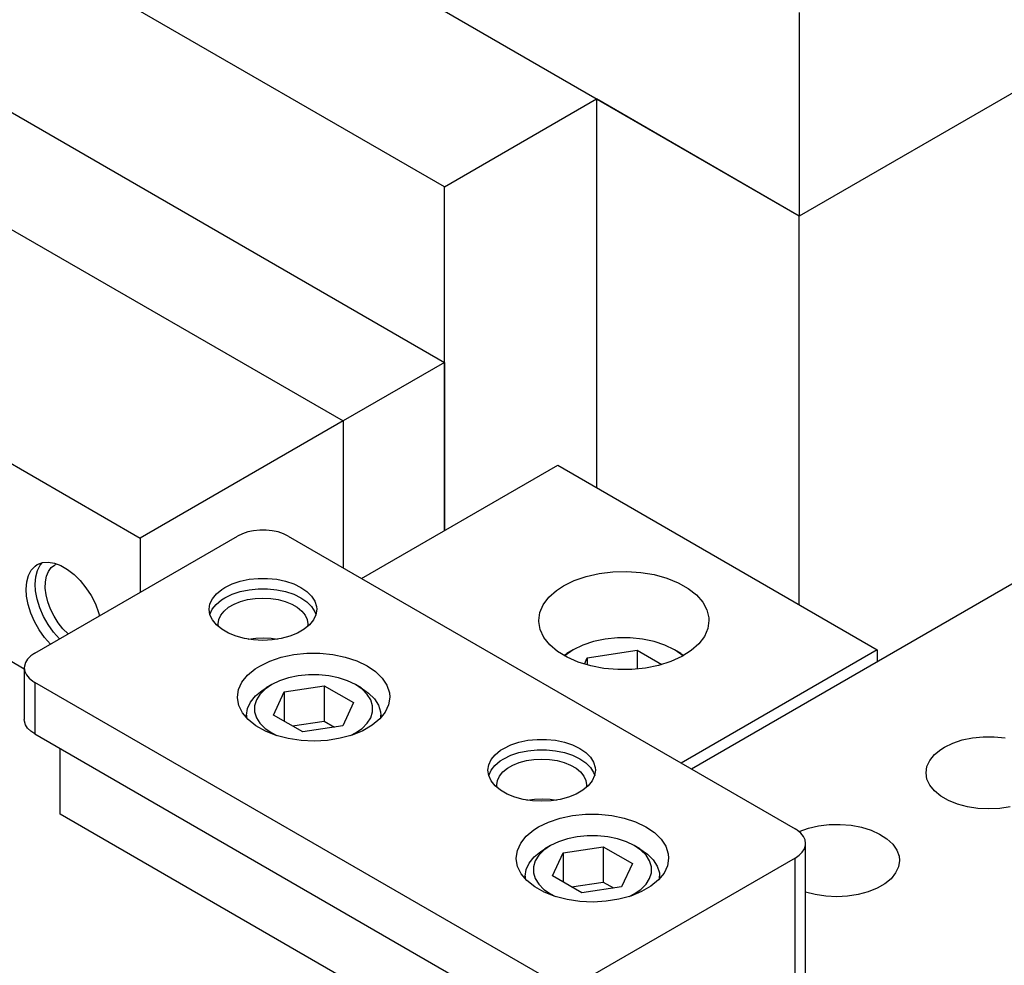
# Model space of a CAD drawing. Header units: inches. Extents: x 3 to 289, y 4 to 291.
# Tile 439 of 634: x 35.7 to 39.13, y 273.43 to 276.73. Entities that reach past the tile are written whole.
import ezdxf

# ---------------------------------------------------------------- set-up
doc = ezdxf.new("R2010")
doc.units = ezdxf.units.IN
doc.header["$LTSCALE"] = 0.5
doc.header["$MEASUREMENT"] = 0
doc.layers.add('DIE', color=7, linetype='Continuous')

msp = doc.modelspace()

# ---------------------------------------------------------------- linework, layer by layer
at = {"layer": 'DIE', "color": 9, "linetype": 'Continuous'}
for p, q in [((43.0148, 278.6968), (38.4186, 276.0432)), ((43.0148, 278.6968), (38.4186, 276.0432)), ((38.4186, 276.0432), (35.2366, 277.8803)), ((37.1811, 276.1453), (35.4134, 277.1659)), ((38.4186, 276.7536), (38.4186, 276.0432)), ((35.4134, 276.5535), (37.1811, 275.5329)), ((37.1811, 276.1453), (37.7114, 276.4515)), ((38.4186, 276.0432), (37.7114, 276.4515)), ((37.7114, 276.4515), (37.7114, 275.096)), ((35.0598, 276.3494), (36.8276, 275.3288)), ((35.0598, 276.3494), (36.8276, 275.3288)), ((37.1811, 274.9458), (37.1811, 276.1453)), ((38.4186, 274.6877), (38.4186, 276.0432)), ((34.3527, 275.9411), (36.1205, 274.9205)), ((37.1811, 275.5329), (36.8276, 275.3288)), ((37.1811, 275.5329), (37.1811, 274.9458)), ((36.8276, 275.3288), (36.1205, 274.9205)), ((36.8276, 275.3288), (36.8276, 274.8169)), ((36.8276, 275.3288), (36.8276, 274.8169)), ((36.8926, 274.7793), (37.5763, 275.174)), ((37.5763, 275.174), (38.6908, 274.5306)), ((38.0424, 274.1155), (39.61, 275.0205)), ((36.4955, 274.9415), (36.4766, 274.9352)), ((36.5159, 274.9458), (36.4955, 274.9415)), ((36.5374, 274.9479), (36.5159, 274.9458)), ((36.5592, 274.9479), (36.5374, 274.9479)), ((36.5806, 274.9458), (36.5592, 274.9479)), ((36.6011, 274.9415), (36.5806, 274.9458)), ((36.62, 274.9352), (36.6011, 274.9415)), ((35.7528, 274.5188), (36.4599, 274.9271)), ((36.1205, 274.9205), (36.1205, 274.7311)), ((36.4766, 274.9352), (36.4599, 274.9271)), ((36.6367, 274.9271), (36.62, 274.9352)), ((36.6367, 274.9271), (38.4044, 273.9065)), ((35.7792, 274.8347), (35.7993, 274.8365)), ((35.7993, 274.8365), (35.821, 274.8331)), ((35.7307, 274.7897), (35.7405, 274.8082)), ((35.7405, 274.8082), (35.7537, 274.8224)), ((35.7537, 274.8224), (35.7615, 274.8278)), ((35.7562, 274.7855), (35.7621, 274.8078)), ((35.7615, 274.8278), (35.7792, 274.8347)), ((35.7621, 274.8078), (35.7719, 274.8264)), ((35.7719, 274.8264), (35.7786, 274.8345)), ((35.7933, 274.7874), (35.8002, 274.8042)), ((35.8002, 274.8042), (35.8101, 274.8175)), ((35.8101, 274.8175), (35.8214, 274.8262)), ((35.821, 274.8331), (35.8437, 274.8246)), ((35.8214, 274.8262), (35.8301, 274.8302)), ((35.8437, 274.8246), (35.8669, 274.8112)), ((35.8669, 274.8112), (35.8896, 274.7934)), ((37.7212, 274.7968), (37.7688, 274.8026)), ((37.7688, 274.8026), (37.8174, 274.8039)), ((37.8174, 274.8039), (37.8658, 274.8006)), ((35.7227, 274.7419), (35.7247, 274.7673)), ((35.7247, 274.7673), (35.7307, 274.7897)), ((35.7541, 274.7601), (35.7562, 274.7855)), ((35.7893, 274.7457), (35.7896, 274.7677)), ((35.7896, 274.7677), (35.7933, 274.7874)), ((35.8896, 274.7934), (35.9113, 274.7718)), ((35.9113, 274.7718), (35.9313, 274.7469)), ((36.4407, 274.7606), (36.469, 274.77)), ((36.469, 274.77), (36.4998, 274.7765)), ((36.4998, 274.7765), (36.5319, 274.7798)), ((36.5319, 274.7798), (36.5646, 274.7798)), ((36.5646, 274.7798), (36.5968, 274.7765)), ((36.5968, 274.7765), (36.6275, 274.77)), ((36.6275, 274.77), (36.6558, 274.7606)), ((37.597, 274.7538), (37.6341, 274.772)), ((37.6341, 274.772), (37.6759, 274.7865)), ((37.6759, 274.7865), (37.7212, 274.7968)), ((37.8658, 274.8006), (37.9126, 274.7928)), ((37.9126, 274.7928), (37.9565, 274.7807)), ((37.9565, 274.7807), (37.9964, 274.7646)), ((35.7243, 274.7176), (35.7227, 274.7419)), ((35.7557, 274.7358), (35.7541, 274.7601)), ((35.7612, 274.7067), (35.7557, 274.7358)), ((35.7923, 274.722), (35.7893, 274.7457)), ((35.9313, 274.7469), (35.949, 274.7195)), ((36.3859, 274.726), (36.4046, 274.7415)), ((36.4046, 274.7415), (36.4157, 274.7485)), ((36.4157, 274.7485), (36.4407, 274.7606)), ((36.4407, 274.7243), (36.469, 274.7337)), ((36.469, 274.7337), (36.4998, 274.7402)), ((36.4998, 274.7402), (36.5319, 274.7435)), ((36.5319, 274.7435), (36.5646, 274.7435)), ((36.5646, 274.7435), (36.5968, 274.7402)), ((36.5968, 274.7402), (36.6275, 274.7337)), ((36.6275, 274.7337), (36.6558, 274.7243)), ((36.6558, 274.7606), (36.6809, 274.7485)), ((36.6809, 274.7485), (36.7019, 274.734)), ((36.7019, 274.734), (36.7182, 274.7177)), ((37.5453, 274.7137), (37.5718, 274.7373)), ((37.5718, 274.7373), (37.597, 274.7538)), ((37.9964, 274.7646), (38.0312, 274.7449)), ((38.0312, 274.7449), (38.06, 274.7222)), ((35.7298, 274.6885), (35.7243, 274.7176)), ((35.7705, 274.6769), (35.7612, 274.7067)), ((35.7985, 274.6974), (35.7923, 274.722)), ((35.949, 274.7195), (35.9639, 274.6905)), ((36.3636, 274.6907), (36.3721, 274.7089)), ((36.3721, 274.7089), (36.3859, 274.726)), ((36.3853, 274.6892), (36.4039, 274.7047)), ((36.4039, 274.7047), (36.4157, 274.7122)), ((36.4157, 274.7122), (36.4407, 274.7243)), ((36.4478, 274.69), (36.4702, 274.699)), ((36.4702, 274.699), (36.4948, 274.7057)), ((36.4948, 274.7057), (36.5211, 274.7097)), ((36.5211, 274.7097), (36.5483, 274.7111)), ((36.5483, 274.7111), (36.5754, 274.7097)), ((36.5754, 274.7097), (36.6017, 274.7057)), ((36.6017, 274.7057), (36.6264, 274.699)), ((36.6264, 274.699), (36.6487, 274.69)), ((36.6558, 274.7243), (36.6809, 274.7122)), ((36.6809, 274.7122), (36.7019, 274.6977)), ((36.7182, 274.7177), (36.7294, 274.6999)), ((36.7294, 274.6999), (36.7351, 274.6814)), ((37.5259, 274.6879), (37.5453, 274.7137)), ((38.06, 274.7222), (38.0819, 274.6971)), ((35.7391, 274.6587), (35.7298, 274.6885)), ((35.7834, 274.6473), (35.7705, 274.6769)), ((35.8078, 274.6725), (35.7985, 274.6974)), ((35.82, 274.6482), (35.8078, 274.6725)), ((35.9639, 274.6905), (35.9755, 274.6607)), ((36.3608, 274.6719), (36.3636, 274.6907)), ((36.3636, 274.6531), (36.3608, 274.6719)), ((36.3634, 274.6538), (36.3717, 274.672)), ((36.3717, 274.672), (36.3853, 274.6892)), ((36.4015, 274.6517), (36.413, 274.666)), ((36.413, 274.666), (36.4286, 274.6789)), ((36.4286, 274.6789), (36.4478, 274.69)), ((36.6487, 274.69), (36.668, 274.6789)), ((36.668, 274.6789), (36.6836, 274.666)), ((36.6836, 274.666), (36.6951, 274.6517)), ((36.7019, 274.6977), (36.7182, 274.6814)), ((36.7182, 274.6814), (36.7294, 274.6636)), ((36.7358, 274.6719), (36.7329, 274.6531)), ((36.7351, 274.6814), (36.7358, 274.6719)), ((37.514, 274.6607), (37.5259, 274.6879)), ((38.0819, 274.6971), (38.0965, 274.6703)), ((38.0965, 274.6703), (38.1033, 274.6425)), ((35.752, 274.6291), (35.7391, 274.6587)), ((35.7994, 274.6188), (35.7834, 274.6473)), ((35.8345, 274.6253), (35.82, 274.6482)), ((35.9755, 274.6607), (35.9789, 274.6494)), ((36.3721, 274.6349), (36.3636, 274.6531)), ((36.3859, 274.6178), (36.3721, 274.6349)), ((36.392, 274.6209), (36.3944, 274.6366)), ((36.3944, 274.6366), (36.4015, 274.6517)), ((36.6951, 274.6517), (36.7022, 274.6366)), ((36.7022, 274.6366), (36.7045, 274.6209)), ((36.7245, 274.6349), (36.7107, 274.6178)), ((36.7329, 274.6531), (36.7245, 274.6349)), ((36.7294, 274.6636), (36.7331, 274.6538)), ((37.51, 274.6327), (37.514, 274.6607)), ((37.5101, 274.6289), (37.51, 274.6327)), ((38.1038, 274.6327), (38.0998, 274.6046)), ((38.1033, 274.6425), (38.1038, 274.6327)), ((35.768, 274.6006), (35.752, 274.6291)), ((35.7866, 274.5741), (35.768, 274.6006)), ((35.818, 274.5922), (35.7994, 274.6188)), ((35.851, 274.6043), (35.8345, 274.6253)), ((35.869, 274.5859), (35.851, 274.6043)), ((36.4046, 274.6023), (36.3859, 274.6178)), ((36.3929, 274.6113), (36.392, 274.6209)), ((36.4278, 274.589), (36.4046, 274.6023)), ((36.6919, 274.6023), (36.6688, 274.589)), ((36.7107, 274.6178), (36.6919, 274.6023)), ((36.7045, 274.6209), (36.7036, 274.6113)), ((37.5151, 274.601), (37.5101, 274.6289)), ((37.528, 274.5739), (37.5151, 274.601)), ((38.0998, 274.6046), (38.0879, 274.5774)), ((35.8073, 274.5503), (35.7866, 274.5741)), ((35.8388, 274.5685), (35.818, 274.5922)), ((36.4545, 274.5782), (36.4278, 274.589)), ((36.4842, 274.5702), (36.4545, 274.5782)), ((36.5157, 274.5653), (36.4842, 274.5702)), ((36.5483, 274.5637), (36.5157, 274.5653)), ((36.5808, 274.5653), (36.5483, 274.5637)), ((36.6124, 274.5702), (36.5808, 274.5653)), ((36.642, 274.5782), (36.6124, 274.5702)), ((36.6688, 274.589), (36.642, 274.5782)), ((37.5484, 274.5483), (37.528, 274.5739)), ((38.0879, 274.5774), (38.0685, 274.5516)), ((35.5901, 274.5376), (35.7162, 274.4648)), ((37.5758, 274.5251), (37.5484, 274.5483)), ((38.6908, 274.5306), (38.0071, 274.1359)), ((38.042, 274.528), (38.0092, 274.5072)), ((38.0685, 274.5516), (38.042, 274.528)), ((38.6908, 274.5306), (38.6908, 274.4898)), ((35.7279, 274.4983), (35.7204, 274.4865)), ((35.7388, 274.5092), (35.7279, 274.4983)), ((35.7528, 274.5188), (35.7388, 274.5092)), ((36.5725, 274.4913), (36.6124, 274.5046)), ((36.6124, 274.5046), (36.6556, 274.5138)), ((36.6556, 274.5138), (36.7009, 274.5185)), ((36.7009, 274.5185), (36.747, 274.5186)), ((36.747, 274.5186), (36.7924, 274.5141)), ((36.7924, 274.5141), (36.8357, 274.5051)), ((36.8357, 274.5051), (36.8758, 274.492)), ((37.6093, 274.5047), (37.5758, 274.5251)), ((37.6482, 274.4878), (37.6093, 274.5047)), ((38.0092, 274.5072), (37.971, 274.4898)), ((35.7166, 274.4741), (35.7162, 274.4678)), ((35.7162, 274.4678), (35.7162, 274.2882)), ((35.7162, 274.4678), (35.7181, 274.4553)), ((35.7204, 274.4865), (35.7166, 274.4741)), ((36.4946, 274.442), (36.5209, 274.4639)), ((36.5209, 274.4639), (36.5372, 274.4742)), ((36.5372, 274.4742), (36.5725, 274.4913)), ((36.8758, 274.492), (36.9113, 274.4751)), ((36.9113, 274.4751), (36.9412, 274.4549)), ((37.6914, 274.4748), (37.6482, 274.4878)), ((37.7376, 274.466), (37.6914, 274.4748)), ((37.7857, 274.4617), (37.7376, 274.466)), ((37.8344, 274.462), (37.7857, 274.4617)), ((37.8824, 274.4669), (37.8344, 274.462)), ((37.9283, 274.4762), (37.8824, 274.4669)), ((37.971, 274.4898), (37.9283, 274.4762)), ((35.7181, 274.4553), (35.7237, 274.4431)), ((35.7237, 274.4431), (35.7329, 274.4317)), ((35.7329, 274.4317), (35.7454, 274.4214)), ((36.4753, 274.4179), (36.4946, 274.442)), ((36.9412, 274.4549), (36.9646, 274.432)), ((36.9646, 274.432), (36.9808, 274.4071)), ((35.7454, 274.4214), (35.7528, 274.4168)), ((37.5206, 273.3962), (35.7528, 274.4168)), ((36.4594, 274.3657), (36.4634, 274.3922)), ((36.4634, 274.3922), (36.4753, 274.4179)), ((36.9808, 274.4071), (36.9894, 274.381)), ((36.4595, 274.3632), (36.4594, 274.3657)), ((36.4642, 274.3367), (36.4595, 274.3632)), ((36.9907, 274.3657), (36.9867, 274.3392)), ((36.9894, 274.381), (36.9907, 274.3657)), ((36.4768, 274.3111), (36.4642, 274.3367)), ((36.9867, 274.3392), (36.9748, 274.3136)), ((35.7166, 274.2819), (35.7162, 274.2882)), ((36.4969, 274.2872), (36.4768, 274.3111)), ((36.5238, 274.2656), (36.4969, 274.2872)), ((36.9555, 274.2894), (36.9292, 274.2676)), ((36.9748, 274.3136), (36.9555, 274.2894)), ((35.7204, 274.2695), (35.7166, 274.2819)), ((35.7279, 274.2577), (35.7204, 274.2695)), ((35.7388, 274.2468), (35.7279, 274.2577)), ((36.5568, 274.2471), (36.5238, 274.2656)), ((36.9292, 274.2676), (36.8967, 274.2487)), ((35.7528, 274.2371), (35.7388, 274.2468)), ((35.7528, 274.2371), (37.4322, 273.2676)), ((36.5948, 274.2321), (36.5568, 274.2471)), ((36.6368, 274.2211), (36.5948, 274.2321)), ((36.6814, 274.2145), (36.6368, 274.2211)), ((36.8175, 274.222), (36.7731, 274.2149)), ((36.8592, 274.2334), (36.8175, 274.222)), ((36.8967, 274.2487), (36.8592, 274.2334)), ((37.472, 274.2151), (37.5042, 274.2184)), ((37.5042, 274.2184), (37.5369, 274.2184)), ((37.5369, 274.2184), (37.5691, 274.2151)), ((38.9872, 274.2164), (39.0231, 274.2239)), ((39.0231, 274.2239), (39.0606, 274.2277)), ((39.0606, 274.2277), (39.0987, 274.2277)), ((39.0987, 274.2277), (39.1363, 274.2239)), ((35.8412, 273.9575), (35.8412, 274.1861)), ((36.7273, 274.2124), (36.6814, 274.2145)), ((36.7731, 274.2149), (36.7273, 274.2124)), ((37.3769, 274.1802), (37.388, 274.1871)), ((37.388, 274.1871), (37.413, 274.1993)), ((37.413, 274.1993), (37.4413, 274.2087)), ((37.4413, 274.2087), (37.472, 274.2151)), ((37.5691, 274.2151), (37.5998, 274.2087)), ((37.5998, 274.2087), (37.6281, 274.1993)), ((37.6281, 274.1993), (37.6531, 274.1871)), ((37.6531, 274.1871), (37.6741, 274.1727)), ((38.9121, 274.1831), (38.925, 274.1912)), ((38.925, 274.1912), (38.9542, 274.2054)), ((38.9542, 274.2054), (38.9872, 274.2164)), ((37.3444, 274.1476), (37.3582, 274.1647)), ((37.3582, 274.1647), (37.3769, 274.1802)), ((37.3762, 274.1434), (37.388, 274.1508)), ((37.388, 274.1508), (37.413, 274.163)), ((37.413, 274.163), (37.4413, 274.1724)), ((37.4413, 274.1724), (37.472, 274.1788)), ((37.472, 274.1788), (37.5042, 274.1821)), ((37.4934, 274.1484), (37.5206, 274.1498)), ((37.5042, 274.1821), (37.5369, 274.1821)), ((37.5206, 274.1498), (37.5477, 274.1484)), ((37.5369, 274.1821), (37.5691, 274.1788)), ((37.5691, 274.1788), (37.5998, 274.1724)), ((37.5998, 274.1724), (37.6281, 274.163)), ((37.6281, 274.163), (37.6531, 274.1508)), ((37.6531, 274.1508), (37.6741, 274.1364)), ((37.6741, 274.1727), (37.6905, 274.1563)), ((37.6905, 274.1563), (37.7017, 274.1386)), ((38.8741, 274.1451), (38.8902, 274.1651)), ((38.8902, 274.1651), (38.9121, 274.1831)), ((37.3331, 274.1106), (37.3359, 274.1294)), ((37.3359, 274.1294), (37.3444, 274.1476)), ((37.344, 274.1107), (37.3576, 274.1278)), ((37.3576, 274.1278), (37.3762, 274.1434)), ((37.3852, 274.1047), (37.4009, 274.1175)), ((37.4009, 274.1175), (37.4201, 274.1287)), ((37.4201, 274.1287), (37.4424, 274.1377)), ((37.4424, 274.1377), (37.4671, 274.1443)), ((37.4671, 274.1443), (37.4934, 274.1484)), ((37.5477, 274.1484), (37.574, 274.1443)), ((37.574, 274.1443), (37.5987, 274.1377)), ((37.5987, 274.1377), (37.621, 274.1287)), ((37.621, 274.1287), (37.6402, 274.1175)), ((37.6402, 274.1175), (37.6559, 274.1047)), ((37.6741, 274.1364), (37.6905, 274.12)), ((37.6905, 274.12), (37.7017, 274.1023)), ((37.7017, 274.1386), (37.7073, 274.12)), ((37.7073, 274.12), (37.7081, 274.1106)), ((38.8609, 274.1019), (38.8642, 274.1239)), ((38.8642, 274.1239), (38.8741, 274.1451)), ((37.3359, 274.0918), (37.3331, 274.1106)), ((37.3357, 274.0924), (37.344, 274.1107)), ((37.3444, 274.0736), (37.3359, 274.0918)), ((37.3667, 274.0752), (37.3737, 274.0904)), ((37.3737, 274.0904), (37.3852, 274.1047)), ((37.6559, 274.1047), (37.6674, 274.0904)), ((37.6674, 274.0904), (37.6744, 274.0752)), ((37.7052, 274.0918), (37.6967, 274.0736)), ((37.7017, 274.1023), (37.7054, 274.0924)), ((37.7081, 274.1106), (37.7052, 274.0918)), ((38.8642, 274.08), (38.8609, 274.1019)), ((37.3582, 274.0565), (37.3444, 274.0736)), ((37.3769, 274.041), (37.3582, 274.0565)), ((37.3643, 274.0596), (37.3667, 274.0752)), ((37.3652, 274.05), (37.3643, 274.0596)), ((37.6829, 274.0565), (37.6642, 274.041)), ((37.6744, 274.0752), (37.6768, 274.0596)), ((37.6768, 274.0596), (37.6759, 274.05)), ((37.6967, 274.0736), (37.6829, 274.0565)), ((38.8741, 274.0587), (38.8642, 274.08)), ((38.8902, 274.0388), (38.8741, 274.0587)), ((37.4, 274.0277), (37.3769, 274.041)), ((37.4268, 274.0168), (37.4, 274.0277)), ((37.4564, 274.0089), (37.4268, 274.0168)), ((37.6143, 274.0168), (37.5847, 274.0089)), ((37.6411, 274.0277), (37.6143, 274.0168)), ((37.6642, 274.041), (37.6411, 274.0277)), ((38.9121, 274.0208), (38.8902, 274.0388)), ((38.9391, 274.0052), (38.9121, 274.0208)), ((37.488, 274.004), (37.4564, 274.0089)), ((37.5206, 274.0023), (37.488, 274.004)), ((37.5531, 274.004), (37.5206, 274.0023)), ((37.5847, 274.0089), (37.5531, 274.004)), ((38.9703, 273.9926), (38.9391, 274.0052)), ((39.0049, 273.9833), (38.9703, 273.9926)), ((39.0417, 273.9776), (39.0049, 273.9833)), ((39.0797, 273.9756), (39.0417, 273.9776)), ((39.1177, 273.9776), (39.0797, 273.9756)), ((39.1545, 273.9833), (39.1177, 273.9776)), ((37.6089, 272.9369), (35.8412, 273.9575)), ((37.5448, 273.9299), (37.5846, 273.9433)), ((37.5846, 273.9433), (37.6279, 273.9524)), ((37.6279, 273.9524), (37.6732, 273.9571)), ((37.6732, 273.9571), (37.7192, 273.9572)), ((37.7192, 273.9572), (37.7646, 273.9528)), ((37.7646, 273.9528), (37.808, 273.9438)), ((37.808, 273.9438), (37.8481, 273.9307)), ((37.4932, 273.9025), (37.5095, 273.9128)), ((37.5095, 273.9128), (37.5448, 273.9299)), ((37.8481, 273.9307), (37.8836, 273.9138)), ((37.8836, 273.9138), (37.9135, 273.8935)), ((38.4508, 273.9085), (38.4862, 273.9167)), ((38.4862, 273.9167), (38.5235, 273.9212)), ((38.5235, 273.9212), (38.5616, 273.9218)), ((38.5616, 273.9218), (38.5994, 273.9187)), ((38.5994, 273.9187), (38.6356, 273.9118)), ((38.6356, 273.9118), (38.6692, 273.9014)), ((37.4476, 273.8566), (37.4669, 273.8807)), ((37.4669, 273.8807), (37.4932, 273.9025)), ((37.9135, 273.8935), (37.9369, 273.8706)), ((38.4118, 273.9018), (38.4044, 273.9065)), ((38.4243, 273.8915), (38.4118, 273.9018)), ((38.4184, 273.8969), (38.4508, 273.9085)), ((38.4335, 273.8801), (38.4243, 273.8915)), ((38.4391, 273.868), (38.4335, 273.8801)), ((38.6692, 273.9014), (38.6991, 273.8878)), ((38.6991, 273.8878), (38.7245, 273.8714)), ((37.4357, 273.8309), (37.4476, 273.8566)), ((37.9369, 273.8706), (37.9531, 273.8458)), ((37.9531, 273.8458), (37.9616, 273.8196)), ((38.4368, 273.8368), (38.4406, 273.8491)), ((38.441, 273.8554), (38.4391, 273.868)), ((38.4406, 273.8491), (38.441, 273.8554)), ((38.441, 273.2431), (38.441, 273.8554)), ((38.7245, 273.8714), (38.7446, 273.8527)), ((38.7446, 273.8527), (38.7588, 273.8322)), ((37.4317, 273.8044), (37.4357, 273.8309)), ((37.9616, 273.8196), (37.963, 273.8044)), ((38.4044, 273.8044), (38.4184, 273.814)), ((38.4184, 273.814), (38.4293, 273.8249)), ((38.4293, 273.8249), (38.4368, 273.8368)), ((38.7588, 273.8322), (38.7666, 273.8107)), ((38.7666, 273.8107), (38.7681, 273.7958)), ((37.4317, 273.8018), (37.4317, 273.8044)), ((37.4365, 273.7754), (37.4317, 273.8018)), ((37.4491, 273.7498), (37.4365, 273.7754)), ((38.4044, 273.8044), (37.6973, 273.3962)), ((37.959, 273.7779), (37.9471, 273.7522)), ((37.963, 273.8044), (37.959, 273.7779)), ((38.7648, 273.7738), (38.7549, 273.7526)), ((38.7681, 273.7958), (38.7648, 273.7738)), ((37.4692, 273.7259), (37.4491, 273.7498)), ((37.9471, 273.7522), (37.9277, 273.7281)), ((38.7549, 273.7526), (38.7388, 273.7326)), ((37.4961, 273.7043), (37.4692, 273.7259)), ((37.5291, 273.6857), (37.4961, 273.7043)), ((37.9014, 273.7063), (37.869, 273.6874)), ((37.9277, 273.7281), (37.9014, 273.7063)), ((38.7169, 273.7146), (38.6899, 273.699)), ((38.7388, 273.7326), (38.7169, 273.7146)), ((37.5671, 273.6707), (37.5291, 273.6857)), ((37.609, 273.6598), (37.5671, 273.6707)), ((37.8314, 273.672), (37.7898, 273.6606)), ((37.869, 273.6874), (37.8314, 273.672)), ((38.4745, 273.6771), (38.441, 273.686)), ((38.5114, 273.6714), (38.4745, 273.6771)), ((38.5493, 273.6695), (38.5114, 273.6714)), ((38.5873, 273.6714), (38.5493, 273.6695)), ((38.6242, 273.6771), (38.5873, 273.6714)), ((38.6587, 273.6864), (38.6242, 273.6771)), ((38.6899, 273.699), (38.6587, 273.6864)), ((37.6536, 273.6531), (37.609, 273.6598)), ((37.6996, 273.6511), (37.6536, 273.6531)), ((37.7454, 273.6536), (37.6996, 273.6511)), ((37.7898, 273.6606), (37.7454, 273.6536))]:
    msp.add_line(p, q, dxfattribs=at)
at = {"layer": 'DIE', "color": 136, "linetype": 'Continuous'}
for p, q in [((36.4969, 274.5678), (36.5234, 274.5717)), ((36.5234, 274.5717), (36.5505, 274.5728)), ((36.5505, 274.5728), (36.5776, 274.5712)), ((36.5776, 274.5712), (36.5996, 274.5678)), ((37.4692, 274.0065), (37.4956, 274.0103)), ((37.4956, 274.0103), (37.5228, 274.0115)), ((37.5228, 274.0115), (37.5499, 274.0099)), ((37.5499, 274.0099), (37.5719, 274.0065))]:
    msp.add_line(p, q, dxfattribs=at)
at = {"layer": 'DIE', "color": 132, "linetype": 'Continuous'}
for p, q in [((37.7422, 274.5679), (37.7012, 274.5593)), ((37.7851, 274.5723), (37.7422, 274.5679)), ((37.8287, 274.5723), (37.7851, 274.5723)), ((37.8716, 274.5679), (37.8287, 274.5723)), ((37.9125, 274.5593), (37.8716, 274.5679)), ((37.6301, 274.5306), (37.6021, 274.5113)), ((37.6301, 274.5306), (37.608, 274.5178)), ((37.6635, 274.5468), (37.6301, 274.5306)), ((37.6301, 274.5306), (37.6301, 274.5306)), ((37.7012, 274.5593), (37.6635, 274.5468)), ((37.6793, 274.5022), (37.8536, 274.5291)), ((37.8536, 274.5291), (37.9398, 274.4794)), ((37.8536, 274.5291), (37.8536, 274.4634)), ((37.9503, 274.5468), (37.9125, 274.5593)), ((37.9837, 274.5306), (37.9503, 274.5468)), ((38.0058, 274.5178), (37.9837, 274.5306)), ((37.9861, 274.5292), (37.9837, 274.5306)), ((38.0136, 274.5097), (37.9861, 274.5292)), ((37.5973, 274.5113), (37.608, 274.5178)), ((37.6021, 274.5113), (37.6001, 274.5097)), ((37.6694, 274.4808), (37.6793, 274.5022)), ((37.6793, 274.5022), (37.6793, 274.4779)), ((38.0058, 274.5178), (38.0165, 274.5113)), ((36.6377, 274.433), (36.6065, 274.4226)), ((36.6716, 274.4401), (36.6377, 274.433)), ((36.7071, 274.4438), (36.6716, 274.4401)), ((36.7431, 274.4438), (36.7071, 274.4438)), ((36.7785, 274.4401), (36.7431, 274.4438)), ((36.8124, 274.433), (36.7785, 274.4401)), ((36.8436, 274.4226), (36.8124, 274.433)), ((36.5558, 274.3933), (36.5378, 274.3753)), ((36.5455, 274.3892), (36.5593, 274.3979)), ((36.5789, 274.4093), (36.5558, 274.3933)), ((36.5789, 274.4093), (36.5593, 274.3979)), ((36.579, 274.4093), (36.5789, 274.4093)), ((36.6065, 274.4226), (36.579, 274.4093)), ((36.623, 274.3838), (36.7624, 274.4054)), ((36.7624, 274.4054), (36.8645, 274.3465)), ((36.7624, 274.4054), (36.7624, 274.2821)), ((36.8712, 274.4093), (36.8436, 274.4226)), ((36.8908, 274.3979), (36.8712, 274.4093)), ((36.8943, 274.3933), (36.8712, 274.4093)), ((36.8908, 274.3979), (36.917, 274.3799)), ((36.9123, 274.3753), (36.8943, 274.3933)), ((36.5048, 274.3485), (36.5221, 274.3699)), ((36.5255, 274.3558), (36.5192, 274.3353)), ((36.5221, 274.3699), (36.5455, 274.3892)), ((36.5378, 274.3753), (36.5255, 274.3558)), ((36.5856, 274.3033), (36.623, 274.3838)), ((36.623, 274.3838), (36.623, 274.2818)), ((36.9246, 274.3558), (36.9123, 274.3753)), ((36.917, 274.3799), (36.9375, 274.3594)), ((36.9309, 274.3353), (36.9246, 274.3558)), ((36.9375, 274.3594), (36.9514, 274.3373)), ((36.4907, 274.3023), (36.4942, 274.3258)), ((36.4942, 274.3258), (36.5048, 274.3485)), ((36.5192, 274.3353), (36.5192, 274.3145)), ((36.8645, 274.3465), (36.8271, 274.266)), ((36.9309, 274.3145), (36.9309, 274.3353)), ((36.9514, 274.3373), (36.9585, 274.314)), ((36.4907, 274.3023), (36.4907, 274.2936)), ((36.4912, 274.293), (36.4907, 274.3023)), ((36.5192, 274.3145), (36.5255, 274.294)), ((36.5255, 274.294), (36.5378, 274.2745)), ((36.6877, 274.2444), (36.5856, 274.3033)), ((36.9123, 274.2745), (36.9246, 274.294)), ((36.9246, 274.294), (36.9309, 274.3145)), ((36.9585, 274.314), (36.9594, 274.3023)), ((36.9594, 274.3023), (36.9589, 274.293)), ((36.9594, 274.2936), (36.9594, 274.3023)), ((36.5378, 274.2745), (36.5558, 274.2565)), ((36.5558, 274.2565), (36.579, 274.2406)), ((36.652, 274.265), (36.7624, 274.2821)), ((36.8271, 274.266), (36.6877, 274.2444)), ((36.7624, 274.2821), (36.7981, 274.2615)), ((36.8712, 274.2406), (36.8943, 274.2565)), ((36.8943, 274.2565), (36.9123, 274.2745)), ((36.579, 274.2406), (36.5964, 274.2316)), ((36.8537, 274.2316), (36.8712, 274.2406)), ((37.6439, 273.8788), (37.61, 273.8717)), ((37.6793, 273.8824), (37.6439, 273.8788)), ((37.7153, 273.8824), (37.6793, 273.8824)), ((37.7508, 273.8788), (37.7153, 273.8824)), ((37.7847, 273.8717), (37.7508, 273.8788)), ((37.5512, 273.8479), (37.5281, 273.832)), ((37.5512, 273.8479), (37.5316, 273.8366)), ((37.5788, 273.8613), (37.5512, 273.8479)), ((37.5512, 273.8479), (37.5512, 273.8479)), ((37.61, 273.8717), (37.5788, 273.8613)), ((37.5953, 273.8225), (37.7347, 273.8441)), ((37.7347, 273.8441), (37.8367, 273.7851)), ((37.7347, 273.8441), (37.7347, 273.7208)), ((37.8158, 273.8613), (37.7847, 273.8717)), ((37.8434, 273.8479), (37.8158, 273.8613)), ((37.8631, 273.8366), (37.8434, 273.8479)), ((37.8666, 273.832), (37.8434, 273.8479)), ((37.4771, 273.7872), (37.4944, 273.8086)), ((37.4944, 273.8086), (37.5178, 273.8279)), ((37.5101, 273.814), (37.4977, 273.7945)), ((37.5281, 273.832), (37.5101, 273.814)), ((37.5178, 273.8279), (37.5316, 273.8366)), ((37.5579, 273.742), (37.5953, 273.8225)), ((37.5953, 273.8225), (37.5953, 273.7204)), ((37.8631, 273.8366), (37.8893, 273.8185)), ((37.8846, 273.814), (37.8666, 273.832)), ((37.8969, 273.7945), (37.8846, 273.814)), ((37.8893, 273.8185), (37.9097, 273.7981)), ((37.4665, 273.7644), (37.4771, 273.7872)), ((37.4977, 273.7945), (37.4915, 273.774)), ((37.4915, 273.774), (37.4915, 273.7532)), ((37.8367, 273.7851), (37.7994, 273.7047)), ((37.9032, 273.774), (37.8969, 273.7945)), ((37.9032, 273.7532), (37.9032, 273.774)), ((37.9097, 273.7981), (37.9237, 273.7759)), ((37.9237, 273.7759), (37.9308, 273.7527)), ((37.463, 273.7409), (37.4665, 273.7644)), ((37.463, 273.7409), (37.463, 273.7322)), ((37.4635, 273.7316), (37.463, 273.7409)), ((37.4915, 273.7532), (37.4977, 273.7327)), ((37.66, 273.6831), (37.5579, 273.742)), ((37.8969, 273.7327), (37.9032, 273.7532)), ((37.9308, 273.7527), (37.9317, 273.7409)), ((37.9317, 273.7409), (37.9312, 273.7316)), ((37.9317, 273.7322), (37.9317, 273.7409)), ((37.4977, 273.7327), (37.5101, 273.7132)), ((37.5101, 273.7132), (37.5281, 273.6952)), ((37.6243, 273.7037), (37.7347, 273.7208)), ((37.7994, 273.7047), (37.66, 273.6831)), ((37.7347, 273.7208), (37.7704, 273.7002)), ((37.8666, 273.6952), (37.8846, 273.7132)), ((37.8846, 273.7132), (37.8969, 273.7327)), ((37.5281, 273.6952), (37.5512, 273.6792)), ((37.5512, 273.6792), (37.5686, 273.6702)), ((37.826, 273.6702), (37.8434, 273.6792)), ((37.8434, 273.6792), (37.8666, 273.6952))]:
    msp.add_line(p, q, dxfattribs=at)
at = {"layer": 'DIE', "color": 4, "linetype": 'Continuous'}
for p, q in [((35.7528, 274.4168), (35.7528, 274.2371)), ((38.4044, 273.192), (38.4044, 273.8044))]:
    msp.add_line(p, q, dxfattribs=at)

doc.saveas('drawing.dxf')
